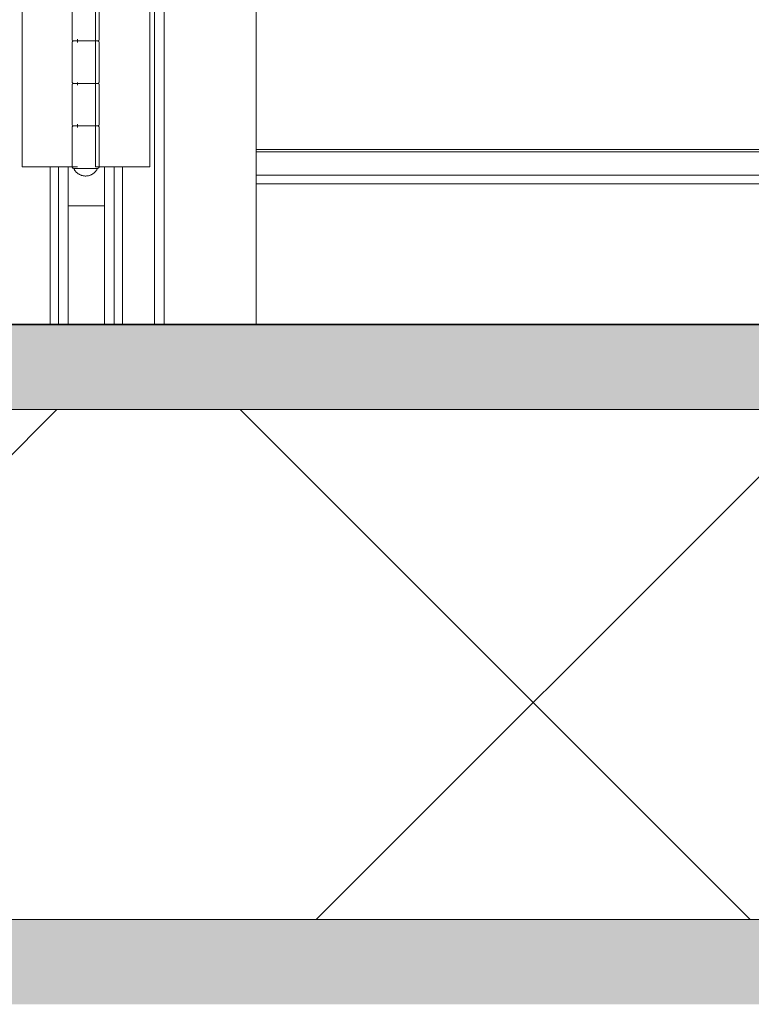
# Model space of a CAD drawing. Header units: inches. Extents: x 424 to 2043, y -237 to 445.
# Tile 678 of 965: x 855.019 to 855.449, y 224.297 to 224.877. Entities that reach past the tile are written whole.
import ezdxf

# ---------------------------------------------------------------- set-up
doc = ezdxf.new("R2010")
doc.units = ezdxf.units.IN
doc.header["$MEASUREMENT"] = 0
for name, color, linetype, lineweight in [('A-DOOR', 31, 'Continuous', 9), ('A-FLOR', 192, 'Continuous', 9), ('A-FLOR-HRAL', 11, 'Continuous', 9), ('A-FLOR-MCUT', 51, 'Continuous', 9), ('A-FLOR-PATT', 8, 'Continuous', 35)]:
    doc.layers.add(name, color=color, linetype=linetype, lineweight=lineweight)

# ---------------------------------------------------------------- blocks, each defined once
blk = doc.blocks.new('Railing - Railing-201793-Section 1')
at = {"layer": 'A-FLOR-HRAL'}
blk.add_line((-121.83947, 9.67), (-121.81807, 9.67), dxfattribs=at)
blk.add_line((-121.83947, 9.67), (-121.81807, 9.67), dxfattribs=at)
blk = doc.blocks.new('5-panel_Bi-fold_external_door_10806 - Type 1-235262-Section 1')
at = {"layer": 'A-DOOR'}
for p, q in [((-121.78864, 9.6), (-121.78864, 12.348)), ((-121.78303, 9.6), (-121.78303, 12.348)), ((-121.72881, 9.6), (-121.72881, 12.348)), ((-121.86652, 9.69296), (-121.86652, 9.79096)), ((-121.83717, 9.79096), (-121.83717, 9.76796)), ((-121.82339, 9.69296), (-121.82339, 9.79096)), ((-121.82117, 9.76796), (-121.82117, 9.79096)), ((-121.79131, 9.79096), (-121.79131, 9.69296)), ((-121.83717, 9.76596), (-121.83717, 9.74296)), ((-121.83526, 9.76696), (-121.82923, 9.76696)), ((-121.82911, 9.76696), (-121.83437, 9.76696)), ((-121.83404, 9.76796), (-121.83404, 9.76596)), ((-121.82923, 9.76696), (-121.8233, 9.76696)), ((-121.82327, 9.76696), (-121.82911, 9.76696)), ((-121.82117, 9.74296), (-121.82117, 9.76596)), ((-121.83717, 9.74096), (-121.83717, 9.71796)), ((-121.83526, 9.74196), (-121.82923, 9.74196)), ((-121.82911, 9.74196), (-121.83437, 9.74196)), ((-121.83404, 9.74245), (-121.83404, 9.74096)), ((-121.82923, 9.74196), (-121.8233, 9.74196)), ((-121.82327, 9.74196), (-121.82911, 9.74196)), ((-121.82117, 9.71796), (-121.82117, 9.74096)), ((-121.83404, 9.71796), (-121.83404, 9.71596)), ((-121.83717, 9.71596), (-121.83717, 9.69296)), ((-121.83526, 9.71696), (-121.82923, 9.71696)), ((-121.82911, 9.71696), (-121.83437, 9.71696)), ((-121.82923, 9.71696), (-121.8233, 9.71696)), ((-121.82327, 9.71696), (-121.82911, 9.71696)), ((-121.82117, 9.69296), (-121.82117, 9.71596)), ((-121.15118, 9.70307), (-121.72881, 9.70307)), ((-121.14783, 9.70179), (-121.72881, 9.70179)), ((-121.86476, 9.69296), (-121.86652, 9.69296)), ((-121.86264, 9.69296), (-121.86476, 9.69296)), ((-121.85144, 9.69296), (-121.86264, 9.69296)), ((-121.84911, 9.69296), (-121.85144, 9.69296)), ((-121.85009, 9.6), (-121.85009, 9.69296)), ((-121.84679, 9.69296), (-121.84911, 9.69296)), ((-121.84518, 9.69296), (-121.84679, 9.69296)), ((-121.83947, 9.69296), (-121.84518, 9.69296)), ((-121.84518, 9.6), (-121.84518, 9.69296)), ((-121.83404, 9.69296), (-121.83947, 9.69296)), ((-121.83947, 9.6), (-121.83947, 9.69296)), ((-121.83526, 9.69196), (-121.82923, 9.69196)), ((-121.82923, 9.69196), (-121.82314, 9.69196)), ((-121.81807, 9.69296), (-121.82339, 9.69296)), ((-121.81807, 9.6), (-121.81807, 9.69296)), ((-121.81246, 9.69296), (-121.81807, 9.69296)), ((-121.81086, 9.69296), (-121.81246, 9.69296)), ((-121.81246, 9.69296), (-121.81246, 9.6)), ((-121.80854, 9.69296), (-121.81086, 9.69296)), ((-121.80623, 9.69296), (-121.80854, 9.69296)), ((-121.80746, 9.6), (-121.80746, 9.69296)), ((-121.79522, 9.69296), (-121.80623, 9.69296)), ((-121.7931, 9.69296), (-121.79522, 9.69296)), ((-121.79131, 9.69296), (-121.7931, 9.69296)), ((-121.1381, 9.68791), (-121.72881, 9.68791)), ((-121.13804, 9.68294), (-121.72881, 9.68294))]:
    blk.add_line(p, q, dxfattribs=at)
at = {"layer": 'A-DOOR', "flags": 128}
for points in [[(-121.83617, 9.76696), (-121.83621, 9.76696), (-121.83625, 9.76696), (-121.83629, 9.76697), (-121.83633, 9.76697), (-121.83637, 9.76698), (-121.8364, 9.76699), (-121.83644, 9.767), (-121.83648, 9.76701), (-121.83652, 9.76703), (-121.83656, 9.76704), (-121.83659, 9.76706), (-121.83663, 9.76707), (-121.83666, 9.76709), (-121.8367, 9.76711), (-121.83673, 9.76714), (-121.83676, 9.76716), (-121.8368, 9.76718), (-121.83683, 9.76721), (-121.83686, 9.76724), (-121.83688, 9.76726), (-121.83691, 9.76729), (-121.83694, 9.76732), (-121.83696, 9.76736), (-121.83699, 9.76739), (-121.83701, 9.76742), (-121.83703, 9.76745), (-121.83705, 9.76749), (-121.83707, 9.76753), (-121.83708, 9.76756), (-121.8371, 9.7676), (-121.83711, 9.76764), (-121.83712, 9.76767), (-121.83714, 9.76771), (-121.83714, 9.76775), (-121.83715, 9.76779), (-121.83716, 9.76783), (-121.83716, 9.76787), (-121.83717, 9.76791), (-121.83717, 9.76795), (-121.83717, 9.76796)], [(-121.83717, 9.76596), (-121.83717, 9.766), (-121.83716, 9.76604), (-121.83716, 9.76608), (-121.83715, 9.76612), (-121.83715, 9.76616), (-121.83714, 9.7662), (-121.83713, 9.76624), (-121.83712, 9.76628), (-121.8371, 9.76631), (-121.83709, 9.76635), (-121.83707, 9.76639), (-121.83705, 9.76642), (-121.83703, 9.76646), (-121.83701, 9.76649), (-121.83699, 9.76653), (-121.83697, 9.76656), (-121.83694, 9.76659), (-121.83692, 9.76662), (-121.83689, 9.76665), (-121.83686, 9.76668), (-121.83683, 9.76671), (-121.8368, 9.76673), (-121.83677, 9.76676), (-121.83674, 9.76678), (-121.83671, 9.7668), (-121.83667, 9.76682), (-121.83664, 9.76684), (-121.8366, 9.76686), (-121.83657, 9.76688), (-121.83653, 9.76689), (-121.83649, 9.76691), (-121.83645, 9.76692), (-121.83641, 9.76693), (-121.83638, 9.76694), (-121.83634, 9.76695), (-121.8363, 9.76695), (-121.83626, 9.76696), (-121.83622, 9.76696), (-121.83618, 9.76696), (-121.83617, 9.76696)], [(-121.83487, 9.76696), (-121.83502, 9.76696), (-121.83517, 9.76696), (-121.83531, 9.76696), (-121.83544, 9.76696), (-121.83556, 9.76696), (-121.83567, 9.76696), (-121.83577, 9.76696), (-121.83585, 9.76696), (-121.83593, 9.76696), (-121.836, 9.76696), (-121.83605, 9.76696), (-121.8361, 9.76696), (-121.83613, 9.76696), (-121.83615, 9.76696), (-121.83617, 9.76696)], [(-121.83617, 9.76696), (-121.83616, 9.76696), (-121.83614, 9.76696), (-121.83612, 9.76696), (-121.83608, 9.76696), (-121.83603, 9.76696), (-121.83597, 9.76696), (-121.83589, 9.76696), (-121.83581, 9.76696), (-121.83572, 9.76696), (-121.83561, 9.76696), (-121.8355, 9.76696), (-121.83538, 9.76696), (-121.83524, 9.76696), (-121.8351, 9.76696), (-121.83494, 9.76696), (-121.83478, 9.76696), (-121.83461, 9.76696), (-121.83443, 9.76696), (-121.83424, 9.76696), (-121.83404, 9.76696), (-121.83384, 9.76696), (-121.83363, 9.76696), (-121.83341, 9.76696), (-121.83318, 9.76696), (-121.83295, 9.76696), (-121.83271, 9.76696), (-121.83247, 9.76696), (-121.83222, 9.76696), (-121.83196, 9.76696), (-121.8317, 9.76696), (-121.83144, 9.76696), (-121.83117, 9.76696), (-121.8309, 9.76696), (-121.83063, 9.76696), (-121.83036, 9.76696), (-121.83008, 9.76696), (-121.8298, 9.76696), (-121.82952, 9.76696), (-121.82924, 9.76696), (-121.82923, 9.76696)], [(-121.82923, 9.76696), (-121.82951, 9.76696), (-121.82979, 9.76696), (-121.83007, 9.76696), (-121.83034, 9.76696), (-121.83062, 9.76696), (-121.83089, 9.76696), (-121.83116, 9.76696), (-121.83143, 9.76696), (-121.83169, 9.76696), (-121.83195, 9.76696), (-121.8322, 9.76696), (-121.83245, 9.76696), (-121.8327, 9.76696), (-121.83294, 9.76696), (-121.83317, 9.76696), (-121.8334, 9.76696), (-121.83362, 9.76696), (-121.83383, 9.76696), (-121.83403, 9.76696), (-121.83423, 9.76696), (-121.83442, 9.76696), (-121.8346, 9.76696), (-121.83477, 9.76696), (-121.83494, 9.76696), (-121.83509, 9.76696), (-121.83523, 9.76696), (-121.83537, 9.76696), (-121.83549, 9.76696), (-121.83561, 9.76696), (-121.83571, 9.76696), (-121.83581, 9.76696), (-121.83589, 9.76696), (-121.83596, 9.76696), (-121.83602, 9.76696), (-121.83608, 9.76696), (-121.83611, 9.76696), (-121.83614, 9.76696), (-121.83616, 9.76696), (-121.83617, 9.76696)], [(-121.83617, 9.76696), (-121.83616, 9.76696), (-121.83614, 9.76696), (-121.83612, 9.76696), (-121.83608, 9.76696), (-121.83603, 9.76696), (-121.83597, 9.76696), (-121.83589, 9.76696), (-121.83581, 9.76696), (-121.83572, 9.76696), (-121.83561, 9.76696), (-121.8355, 9.76696), (-121.83538, 9.76696), (-121.83524, 9.76696), (-121.8351, 9.76696), (-121.83494, 9.76696)], [(-121.83404, 9.76696), (-121.83384, 9.76696), (-121.83363, 9.76696), (-121.83341, 9.76696), (-121.83318, 9.76696), (-121.83295, 9.76696), (-121.83271, 9.76696), (-121.83247, 9.76696), (-121.83222, 9.76696), (-121.83196, 9.76696), (-121.8317, 9.76696), (-121.83144, 9.76696), (-121.83117, 9.76696), (-121.8309, 9.76696), (-121.83063, 9.76696), (-121.83036, 9.76696), (-121.83008, 9.76696), (-121.8298, 9.76696), (-121.82952, 9.76696), (-121.82924, 9.76696), (-121.82911, 9.76696)], [(-121.82911, 9.76696), (-121.82939, 9.76696), (-121.82966, 9.76696), (-121.82994, 9.76696), (-121.83022, 9.76696), (-121.8305, 9.76696), (-121.83077, 9.76696), (-121.83104, 9.76696), (-121.83131, 9.76696), (-121.83157, 9.76696), (-121.83184, 9.76696), (-121.83209, 9.76696), (-121.83234, 9.76696), (-121.83259, 9.76696), (-121.83283, 9.76696), (-121.83307, 9.76696), (-121.8333, 9.76696), (-121.83352, 9.76696), (-121.83374, 9.76696), (-121.83394, 9.76696)], [(-121.82923, 9.76696), (-121.82895, 9.76696), (-121.82867, 9.76696), (-121.82839, 9.76696), (-121.82811, 9.76696), (-121.82784, 9.76696), (-121.82756, 9.76696), (-121.82729, 9.76696), (-121.82702, 9.76696), (-121.82676, 9.76696), (-121.8265, 9.76696), (-121.82624, 9.76696), (-121.82599, 9.76696), (-121.82574, 9.76696), (-121.8255, 9.76696), (-121.82527, 9.76696), (-121.82504, 9.76696), (-121.82481, 9.76696), (-121.8246, 9.76696), (-121.82439, 9.76696), (-121.82419, 9.76696), (-121.824, 9.76696), (-121.82381, 9.76696), (-121.82364, 9.76696), (-121.82347, 9.76696), (-121.82331, 9.76696), (-121.82316, 9.76696), (-121.82302, 9.76696), (-121.82289, 9.76696), (-121.82277, 9.76696), (-121.82267, 9.76696), (-121.82257, 9.76696), (-121.82248, 9.76696), (-121.8224, 9.76696), (-121.82233, 9.76696), (-121.82228, 9.76696), (-121.82223, 9.76696), (-121.8222, 9.76696), (-121.82218, 9.76696), (-121.82217, 9.76696)], [(-121.82217, 9.76696), (-121.82217, 9.76696), (-121.82219, 9.76696), (-121.82222, 9.76696), (-121.82226, 9.76696), (-121.82231, 9.76696), (-121.82237, 9.76696), (-121.82244, 9.76696), (-121.82252, 9.76696), (-121.82262, 9.76696), (-121.82272, 9.76696), (-121.82283, 9.76696), (-121.82296, 9.76696), (-121.82309, 9.76696), (-121.82324, 9.76696), (-121.82339, 9.76696), (-121.82355, 9.76696), (-121.82372, 9.76696), (-121.8239, 9.76696), (-121.82409, 9.76696), (-121.82429, 9.76696), (-121.82449, 9.76696), (-121.82471, 9.76696), (-121.82493, 9.76696), (-121.82515, 9.76696), (-121.82538, 9.76696), (-121.82562, 9.76696), (-121.82587, 9.76696), (-121.82612, 9.76696), (-121.82637, 9.76696), (-121.82663, 9.76696), (-121.82689, 9.76696), (-121.82716, 9.76696), (-121.82743, 9.76696), (-121.8277, 9.76696), (-121.82798, 9.76696), (-121.82825, 9.76696), (-121.82853, 9.76696), (-121.82881, 9.76696), (-121.82909, 9.76696), (-121.82923, 9.76696)], [(-121.82339, 9.76696), (-121.82355, 9.76696), (-121.82372, 9.76696), (-121.8239, 9.76696), (-121.82409, 9.76696), (-121.82429, 9.76696), (-121.82449, 9.76696), (-121.82471, 9.76696), (-121.82493, 9.76696), (-121.82515, 9.76696), (-121.82538, 9.76696), (-121.82562, 9.76696), (-121.82587, 9.76696), (-121.82612, 9.76696), (-121.82637, 9.76696), (-121.82663, 9.76696), (-121.82689, 9.76696), (-121.82716, 9.76696), (-121.82743, 9.76696), (-121.8277, 9.76696), (-121.82798, 9.76696), (-121.82825, 9.76696), (-121.82853, 9.76696), (-121.82881, 9.76696), (-121.82909, 9.76696), (-121.82911, 9.76696)], [(-121.82911, 9.76696), (-121.82883, 9.76696), (-121.82855, 9.76696), (-121.82827, 9.76696), (-121.82799, 9.76696), (-121.82772, 9.76696), (-121.82744, 9.76696), (-121.82717, 9.76696), (-121.82691, 9.76696), (-121.82664, 9.76696), (-121.82638, 9.76696), (-121.82613, 9.76696), (-121.82588, 9.76696), (-121.82564, 9.76696), (-121.8254, 9.76696), (-121.82516, 9.76696), (-121.82494, 9.76696), (-121.82472, 9.76696), (-121.8245, 9.76696), (-121.8243, 9.76696), (-121.8241, 9.76696), (-121.82391, 9.76696), (-121.82373, 9.76696), (-121.82356, 9.76696), (-121.8234, 9.76696)], [(-121.82217, 9.76696), (-121.82217, 9.76696), (-121.82219, 9.76696), (-121.82222, 9.76696), (-121.82226, 9.76696), (-121.82231, 9.76696), (-121.82237, 9.76696), (-121.82244, 9.76696), (-121.82252, 9.76696), (-121.82262, 9.76696), (-121.82272, 9.76696), (-121.82283, 9.76696), (-121.82296, 9.76696), (-121.82309, 9.76696), (-121.82324, 9.76696)], [(-121.82324, 9.76696), (-121.8231, 9.76696), (-121.82296, 9.76696), (-121.82284, 9.76696), (-121.82272, 9.76696), (-121.82262, 9.76696), (-121.82253, 9.76696), (-121.82244, 9.76696), (-121.82237, 9.76696), (-121.82231, 9.76696), (-121.82226, 9.76696), (-121.82222, 9.76696), (-121.82219, 9.76696), (-121.82217, 9.76696), (-121.82217, 9.76696)], [(-121.82117, 9.76796), (-121.82117, 9.76792), (-121.82117, 9.76788), (-121.82117, 9.76784), (-121.82118, 9.7678), (-121.82119, 9.76776), (-121.8212, 9.76772), (-121.82121, 9.76768), (-121.82122, 9.76765), (-121.82123, 9.76761), (-121.82125, 9.76757), (-121.82126, 9.76753), (-121.82128, 9.7675), (-121.8213, 9.76746), (-121.82132, 9.76743), (-121.82134, 9.7674), (-121.82136, 9.76736), (-121.82139, 9.76733), (-121.82141, 9.7673), (-121.82144, 9.76727), (-121.82147, 9.76724), (-121.8215, 9.76722), (-121.82153, 9.76719), (-121.82156, 9.76717), (-121.82159, 9.76714), (-121.82163, 9.76712), (-121.82166, 9.7671), (-121.8217, 9.76708), (-121.82173, 9.76706), (-121.82177, 9.76704), (-121.8218, 9.76703), (-121.82184, 9.76702), (-121.82188, 9.767), (-121.82192, 9.76699), (-121.82196, 9.76698), (-121.822, 9.76698), (-121.82204, 9.76697), (-121.82208, 9.76697), (-121.82212, 9.76696), (-121.82216, 9.76696), (-121.82217, 9.76696)], [(-121.82217, 9.76696), (-121.82213, 9.76696), (-121.82209, 9.76696), (-121.82205, 9.76695), (-121.82201, 9.76695), (-121.82197, 9.76694), (-121.82193, 9.76693), (-121.82189, 9.76692), (-121.82185, 9.76691), (-121.82181, 9.7669), (-121.82178, 9.76688), (-121.82174, 9.76687), (-121.82171, 9.76685), (-121.82167, 9.76683), (-121.82164, 9.76681), (-121.8216, 9.76679), (-121.82157, 9.76676), (-121.82154, 9.76674), (-121.82151, 9.76671), (-121.82148, 9.76669), (-121.82145, 9.76666), (-121.82142, 9.76663), (-121.8214, 9.7666), (-121.82137, 9.76657), (-121.82135, 9.76653), (-121.82133, 9.7665), (-121.8213, 9.76647), (-121.82128, 9.76643), (-121.82127, 9.7664), (-121.82125, 9.76636), (-121.82123, 9.76632), (-121.82122, 9.76629), (-121.82121, 9.76625), (-121.8212, 9.76621), (-121.82119, 9.76617), (-121.82118, 9.76613), (-121.82118, 9.76609), (-121.82117, 9.76605), (-121.82117, 9.76601), (-121.82117, 9.76597), (-121.82117, 9.76596)], [(-121.83617, 9.74196), (-121.83621, 9.74196), (-121.83625, 9.74196), (-121.83629, 9.74197), (-121.83633, 9.74197), (-121.83637, 9.74198), (-121.8364, 9.74199), (-121.83644, 9.742), (-121.83648, 9.74201), (-121.83652, 9.74203), (-121.83656, 9.74204), (-121.83659, 9.74206), (-121.83663, 9.74207), (-121.83666, 9.74209), (-121.8367, 9.74211), (-121.83673, 9.74214), (-121.83676, 9.74216), (-121.8368, 9.74218), (-121.83683, 9.74221), (-121.83686, 9.74224), (-121.83688, 9.74226), (-121.83691, 9.74229), (-121.83694, 9.74232), (-121.83696, 9.74236), (-121.83699, 9.74239), (-121.83701, 9.74242), (-121.83703, 9.74245), (-121.83705, 9.74249), (-121.83707, 9.74253), (-121.83708, 9.74256), (-121.8371, 9.7426), (-121.83711, 9.74264), (-121.83712, 9.74267), (-121.83714, 9.74271), (-121.83714, 9.74275), (-121.83715, 9.74279), (-121.83716, 9.74283), (-121.83716, 9.74287), (-121.83717, 9.74291), (-121.83717, 9.74295), (-121.83717, 9.74296)], [(-121.83717, 9.74096), (-121.83717, 9.741), (-121.83716, 9.74104), (-121.83716, 9.74108), (-121.83715, 9.74112), (-121.83715, 9.74116), (-121.83714, 9.7412), (-121.83713, 9.74124), (-121.83712, 9.74128), (-121.8371, 9.74131), (-121.83709, 9.74135), (-121.83707, 9.74139), (-121.83705, 9.74142), (-121.83703, 9.74146), (-121.83701, 9.74149), (-121.83699, 9.74153), (-121.83697, 9.74156), (-121.83694, 9.74159), (-121.83692, 9.74162), (-121.83689, 9.74165), (-121.83686, 9.74168), (-121.83683, 9.74171), (-121.8368, 9.74173), (-121.83677, 9.74176), (-121.83674, 9.74178), (-121.83671, 9.7418), (-121.83667, 9.74182), (-121.83664, 9.74184), (-121.8366, 9.74186), (-121.83657, 9.74188), (-121.83653, 9.74189), (-121.83649, 9.74191), (-121.83645, 9.74192), (-121.83641, 9.74193), (-121.83638, 9.74194), (-121.83634, 9.74195), (-121.8363, 9.74195), (-121.83626, 9.74196), (-121.83622, 9.74196), (-121.83618, 9.74196), (-121.83617, 9.74196)], [(-121.83487, 9.74196), (-121.83502, 9.74196), (-121.83517, 9.74196), (-121.83531, 9.74196), (-121.83544, 9.74196), (-121.83556, 9.74196), (-121.83567, 9.74196), (-121.83577, 9.74196), (-121.83585, 9.74196), (-121.83593, 9.74196), (-121.836, 9.74196), (-121.83605, 9.74196), (-121.8361, 9.74196), (-121.83613, 9.74196), (-121.83615, 9.74196), (-121.83617, 9.74196)], [(-121.83617, 9.74196), (-121.83616, 9.74196), (-121.83614, 9.74196), (-121.83612, 9.74196), (-121.83608, 9.74196), (-121.83603, 9.74196), (-121.83597, 9.74196), (-121.83589, 9.74196), (-121.83581, 9.74196), (-121.83572, 9.74196), (-121.83561, 9.74196), (-121.8355, 9.74196), (-121.83538, 9.74196), (-121.83524, 9.74196), (-121.8351, 9.74196), (-121.83494, 9.74196), (-121.83478, 9.74196), (-121.83461, 9.74196), (-121.83443, 9.74196), (-121.83424, 9.74196), (-121.83404, 9.74196), (-121.83384, 9.74196), (-121.83363, 9.74196), (-121.83341, 9.74196), (-121.83318, 9.74196), (-121.83295, 9.74196), (-121.83271, 9.74196), (-121.83247, 9.74196), (-121.83222, 9.74196), (-121.83196, 9.74196), (-121.8317, 9.74196), (-121.83144, 9.74196), (-121.83117, 9.74196), (-121.8309, 9.74196), (-121.83063, 9.74196), (-121.83036, 9.74196), (-121.83008, 9.74196), (-121.8298, 9.74196), (-121.82952, 9.74196), (-121.82924, 9.74196), (-121.82923, 9.74196)], [(-121.82923, 9.74196), (-121.82951, 9.74196), (-121.82979, 9.74196), (-121.83007, 9.74196), (-121.83034, 9.74196), (-121.83062, 9.74196), (-121.83089, 9.74196), (-121.83116, 9.74196), (-121.83143, 9.74196), (-121.83169, 9.74196), (-121.83195, 9.74196), (-121.8322, 9.74196), (-121.83245, 9.74196), (-121.8327, 9.74196), (-121.83294, 9.74196), (-121.83317, 9.74196), (-121.8334, 9.74196), (-121.83362, 9.74196), (-121.83383, 9.74196), (-121.83403, 9.74196), (-121.83423, 9.74196), (-121.83442, 9.74196), (-121.8346, 9.74196), (-121.83477, 9.74196), (-121.83494, 9.74196), (-121.83509, 9.74196), (-121.83523, 9.74196), (-121.83537, 9.74196), (-121.83549, 9.74196), (-121.83561, 9.74196), (-121.83571, 9.74196), (-121.83581, 9.74196), (-121.83589, 9.74196), (-121.83596, 9.74196), (-121.83602, 9.74196), (-121.83608, 9.74196), (-121.83611, 9.74196), (-121.83614, 9.74196), (-121.83616, 9.74196), (-121.83617, 9.74196)], [(-121.83617, 9.74196), (-121.83616, 9.74196), (-121.83614, 9.74196), (-121.83612, 9.74196), (-121.83608, 9.74196), (-121.83603, 9.74196), (-121.83597, 9.74196), (-121.83589, 9.74196), (-121.83581, 9.74196), (-121.83572, 9.74196), (-121.83561, 9.74196), (-121.8355, 9.74196), (-121.83538, 9.74196), (-121.83524, 9.74196), (-121.8351, 9.74196), (-121.83494, 9.74196)], [(-121.83404, 9.74196), (-121.83384, 9.74196), (-121.83363, 9.74196), (-121.83341, 9.74196), (-121.83318, 9.74196), (-121.83295, 9.74196), (-121.83271, 9.74196), (-121.83247, 9.74196), (-121.83222, 9.74196), (-121.83196, 9.74196), (-121.8317, 9.74196), (-121.83144, 9.74196), (-121.83117, 9.74196), (-121.8309, 9.74196), (-121.83063, 9.74196), (-121.83036, 9.74196), (-121.83008, 9.74196), (-121.8298, 9.74196), (-121.82952, 9.74196), (-121.82924, 9.74196), (-121.82911, 9.74196)], [(-121.82911, 9.74196), (-121.82939, 9.74196), (-121.82966, 9.74196), (-121.82994, 9.74196), (-121.83022, 9.74196), (-121.8305, 9.74196), (-121.83077, 9.74196), (-121.83104, 9.74196), (-121.83131, 9.74196), (-121.83157, 9.74196), (-121.83184, 9.74196), (-121.83209, 9.74196), (-121.83234, 9.74196), (-121.83259, 9.74196), (-121.83283, 9.74196), (-121.83307, 9.74196), (-121.8333, 9.74196), (-121.83352, 9.74196), (-121.83374, 9.74196), (-121.83394, 9.74196)], [(-121.82923, 9.74196), (-121.82895, 9.74196), (-121.82867, 9.74196), (-121.82839, 9.74196), (-121.82811, 9.74196), (-121.82784, 9.74196), (-121.82756, 9.74196), (-121.82729, 9.74196), (-121.82702, 9.74196), (-121.82676, 9.74196), (-121.8265, 9.74196), (-121.82624, 9.74196), (-121.82599, 9.74196), (-121.82574, 9.74196), (-121.8255, 9.74196), (-121.82527, 9.74196), (-121.82504, 9.74196), (-121.82481, 9.74196), (-121.8246, 9.74196), (-121.82439, 9.74196), (-121.82419, 9.74196), (-121.824, 9.74196), (-121.82381, 9.74196), (-121.82364, 9.74196), (-121.82347, 9.74196), (-121.82331, 9.74196), (-121.82316, 9.74196), (-121.82302, 9.74196), (-121.82289, 9.74196), (-121.82277, 9.74196), (-121.82267, 9.74196), (-121.82257, 9.74196), (-121.82248, 9.74196), (-121.8224, 9.74196), (-121.82233, 9.74196), (-121.82228, 9.74196), (-121.82223, 9.74196), (-121.8222, 9.74196), (-121.82218, 9.74196), (-121.82217, 9.74196)], [(-121.82217, 9.74196), (-121.82217, 9.74196), (-121.82219, 9.74196), (-121.82222, 9.74196), (-121.82226, 9.74196), (-121.82231, 9.74196), (-121.82237, 9.74196), (-121.82244, 9.74196), (-121.82252, 9.74196), (-121.82262, 9.74196), (-121.82272, 9.74196), (-121.82283, 9.74196), (-121.82296, 9.74196), (-121.82309, 9.74196), (-121.82324, 9.74196), (-121.82339, 9.74196), (-121.82355, 9.74196), (-121.82372, 9.74196), (-121.8239, 9.74196), (-121.82409, 9.74196), (-121.82429, 9.74196), (-121.82449, 9.74196), (-121.82471, 9.74196), (-121.82493, 9.74196), (-121.82515, 9.74196), (-121.82538, 9.74196), (-121.82562, 9.74196), (-121.82587, 9.74196), (-121.82612, 9.74196), (-121.82637, 9.74196), (-121.82663, 9.74196), (-121.82689, 9.74196), (-121.82716, 9.74196), (-121.82743, 9.74196), (-121.8277, 9.74196), (-121.82798, 9.74196), (-121.82825, 9.74196), (-121.82853, 9.74196), (-121.82881, 9.74196), (-121.82909, 9.74196), (-121.82923, 9.74196)], [(-121.82339, 9.74196), (-121.82355, 9.74196), (-121.82372, 9.74196), (-121.8239, 9.74196), (-121.82409, 9.74196), (-121.82429, 9.74196), (-121.82449, 9.74196), (-121.82471, 9.74196), (-121.82493, 9.74196), (-121.82515, 9.74196), (-121.82538, 9.74196), (-121.82562, 9.74196), (-121.82587, 9.74196), (-121.82612, 9.74196), (-121.82637, 9.74196), (-121.82663, 9.74196), (-121.82689, 9.74196), (-121.82716, 9.74196), (-121.82743, 9.74196), (-121.8277, 9.74196), (-121.82798, 9.74196), (-121.82825, 9.74196), (-121.82853, 9.74196), (-121.82881, 9.74196), (-121.82909, 9.74196), (-121.82911, 9.74196)], [(-121.82911, 9.74196), (-121.82883, 9.74196), (-121.82855, 9.74196), (-121.82827, 9.74196), (-121.82799, 9.74196), (-121.82772, 9.74196), (-121.82744, 9.74196), (-121.82717, 9.74196), (-121.82691, 9.74196), (-121.82664, 9.74196), (-121.82638, 9.74196), (-121.82613, 9.74196), (-121.82588, 9.74196), (-121.82564, 9.74196), (-121.8254, 9.74196), (-121.82516, 9.74196), (-121.82494, 9.74196), (-121.82472, 9.74196), (-121.8245, 9.74196), (-121.8243, 9.74196), (-121.8241, 9.74196), (-121.82391, 9.74196), (-121.82373, 9.74196), (-121.82356, 9.74196), (-121.8234, 9.74196)], [(-121.82217, 9.74196), (-121.82217, 9.74196), (-121.82219, 9.74196), (-121.82222, 9.74196), (-121.82226, 9.74196), (-121.82231, 9.74196), (-121.82237, 9.74196), (-121.82244, 9.74196), (-121.82252, 9.74196), (-121.82262, 9.74196), (-121.82272, 9.74196), (-121.82283, 9.74196), (-121.82296, 9.74196), (-121.82309, 9.74196), (-121.82324, 9.74196)], [(-121.82324, 9.74196), (-121.8231, 9.74196), (-121.82296, 9.74196), (-121.82284, 9.74196), (-121.82272, 9.74196), (-121.82262, 9.74196), (-121.82253, 9.74196), (-121.82244, 9.74196), (-121.82237, 9.74196), (-121.82231, 9.74196), (-121.82226, 9.74196), (-121.82222, 9.74196), (-121.82219, 9.74196), (-121.82217, 9.74196), (-121.82217, 9.74196)], [(-121.82117, 9.74296), (-121.82117, 9.74292), (-121.82117, 9.74288), (-121.82117, 9.74284), (-121.82118, 9.7428), (-121.82119, 9.74276), (-121.8212, 9.74272), (-121.82121, 9.74268), (-121.82122, 9.74265), (-121.82123, 9.74261), (-121.82125, 9.74257), (-121.82126, 9.74253), (-121.82128, 9.7425), (-121.8213, 9.74246), (-121.82132, 9.74243), (-121.82134, 9.7424), (-121.82136, 9.74236), (-121.82139, 9.74233), (-121.82141, 9.7423), (-121.82144, 9.74227), (-121.82147, 9.74224), (-121.8215, 9.74222), (-121.82153, 9.74219), (-121.82156, 9.74217), (-121.82159, 9.74214), (-121.82163, 9.74212), (-121.82166, 9.7421), (-121.8217, 9.74208), (-121.82173, 9.74206), (-121.82177, 9.74204), (-121.8218, 9.74203), (-121.82184, 9.74202), (-121.82188, 9.742), (-121.82192, 9.74199), (-121.82196, 9.74198), (-121.822, 9.74198), (-121.82204, 9.74197), (-121.82208, 9.74197), (-121.82212, 9.74196), (-121.82216, 9.74196), (-121.82217, 9.74196)], [(-121.82217, 9.74196), (-121.82213, 9.74196), (-121.82209, 9.74196), (-121.82205, 9.74195), (-121.82201, 9.74195), (-121.82197, 9.74194), (-121.82193, 9.74193), (-121.82189, 9.74192), (-121.82185, 9.74191), (-121.82181, 9.7419), (-121.82178, 9.74188), (-121.82174, 9.74187), (-121.82171, 9.74185), (-121.82167, 9.74183), (-121.82164, 9.74181), (-121.8216, 9.74179), (-121.82157, 9.74176), (-121.82154, 9.74174), (-121.82151, 9.74171), (-121.82148, 9.74169), (-121.82145, 9.74166), (-121.82142, 9.74163), (-121.8214, 9.7416), (-121.82137, 9.74157), (-121.82135, 9.74153), (-121.82133, 9.7415), (-121.8213, 9.74147), (-121.82128, 9.74143), (-121.82127, 9.7414), (-121.82125, 9.74136), (-121.82123, 9.74132), (-121.82122, 9.74129), (-121.82121, 9.74125), (-121.8212, 9.74121), (-121.82119, 9.74117), (-121.82118, 9.74113), (-121.82118, 9.74109), (-121.82117, 9.74105), (-121.82117, 9.74101), (-121.82117, 9.74097), (-121.82117, 9.74096)], [(-121.83617, 9.71696), (-121.83621, 9.71696), (-121.83625, 9.71696), (-121.83629, 9.71697), (-121.83633, 9.71697), (-121.83637, 9.71698), (-121.8364, 9.71699), (-121.83644, 9.717), (-121.83648, 9.71701), (-121.83652, 9.71703), (-121.83656, 9.71704), (-121.83659, 9.71706), (-121.83663, 9.71707), (-121.83666, 9.71709), (-121.8367, 9.71711), (-121.83673, 9.71714), (-121.83676, 9.71716), (-121.8368, 9.71718), (-121.83683, 9.71721), (-121.83686, 9.71724), (-121.83688, 9.71726), (-121.83691, 9.71729), (-121.83694, 9.71732), (-121.83696, 9.71736), (-121.83699, 9.71739), (-121.83701, 9.71742), (-121.83703, 9.71745), (-121.83705, 9.71749), (-121.83707, 9.71753), (-121.83708, 9.71756), (-121.8371, 9.7176), (-121.83711, 9.71764), (-121.83712, 9.71767), (-121.83714, 9.71771), (-121.83714, 9.71775), (-121.83715, 9.71779), (-121.83716, 9.71783), (-121.83716, 9.71787), (-121.83717, 9.71791), (-121.83717, 9.71795), (-121.83717, 9.71796)], [(-121.82117, 9.71796), (-121.82117, 9.71792), (-121.82117, 9.71788), (-121.82117, 9.71784), (-121.82118, 9.7178), (-121.82119, 9.71776), (-121.8212, 9.71772), (-121.82121, 9.71768), (-121.82122, 9.71765), (-121.82123, 9.71761), (-121.82125, 9.71757), (-121.82126, 9.71753), (-121.82128, 9.7175), (-121.8213, 9.71746), (-121.82132, 9.71743), (-121.82134, 9.7174), (-121.82136, 9.71736), (-121.82139, 9.71733), (-121.82141, 9.7173), (-121.82144, 9.71727), (-121.82147, 9.71724), (-121.8215, 9.71722), (-121.82153, 9.71719), (-121.82156, 9.71717), (-121.82159, 9.71714), (-121.82163, 9.71712), (-121.82166, 9.7171), (-121.8217, 9.71708), (-121.82173, 9.71706), (-121.82177, 9.71704), (-121.8218, 9.71703), (-121.82184, 9.71702), (-121.82188, 9.717), (-121.82192, 9.71699), (-121.82196, 9.71698), (-121.822, 9.71698), (-121.82204, 9.71697), (-121.82208, 9.71697), (-121.82212, 9.71696), (-121.82216, 9.71696), (-121.82217, 9.71696)], [(-121.83717, 9.71596), (-121.83717, 9.716), (-121.83716, 9.71604), (-121.83716, 9.71608), (-121.83715, 9.71612), (-121.83715, 9.71616), (-121.83714, 9.7162), (-121.83713, 9.71624), (-121.83712, 9.71628), (-121.8371, 9.71631), (-121.83709, 9.71635), (-121.83707, 9.71639), (-121.83705, 9.71642), (-121.83703, 9.71646), (-121.83701, 9.71649), (-121.83699, 9.71653), (-121.83697, 9.71656), (-121.83694, 9.71659), (-121.83692, 9.71662), (-121.83689, 9.71665), (-121.83686, 9.71668), (-121.83683, 9.71671), (-121.8368, 9.71673), (-121.83677, 9.71676), (-121.83674, 9.71678), (-121.83671, 9.7168), (-121.83667, 9.71682), (-121.83664, 9.71684), (-121.8366, 9.71686), (-121.83657, 9.71688), (-121.83653, 9.71689), (-121.83649, 9.71691), (-121.83645, 9.71692), (-121.83641, 9.71693), (-121.83638, 9.71694), (-121.83634, 9.71695), (-121.8363, 9.71695), (-121.83626, 9.71696), (-121.83622, 9.71696), (-121.83618, 9.71696), (-121.83617, 9.71696)], [(-121.83487, 9.71696), (-121.83502, 9.71696), (-121.83517, 9.71696), (-121.83531, 9.71696), (-121.83544, 9.71696), (-121.83556, 9.71696), (-121.83567, 9.71696), (-121.83577, 9.71696), (-121.83585, 9.71696), (-121.83593, 9.71696), (-121.836, 9.71696), (-121.83605, 9.71696), (-121.8361, 9.71696), (-121.83613, 9.71696), (-121.83615, 9.71696), (-121.83617, 9.71696)], [(-121.83617, 9.71696), (-121.83616, 9.71696), (-121.83614, 9.71696), (-121.83612, 9.71696), (-121.83608, 9.71696), (-121.83603, 9.71696), (-121.83597, 9.71696), (-121.83589, 9.71696), (-121.83581, 9.71696), (-121.83572, 9.71696), (-121.83561, 9.71696), (-121.8355, 9.71696), (-121.83538, 9.71696), (-121.83524, 9.71696), (-121.8351, 9.71696), (-121.83494, 9.71696), (-121.83478, 9.71696), (-121.83461, 9.71696), (-121.83443, 9.71696), (-121.83424, 9.71696), (-121.83404, 9.71696), (-121.83384, 9.71696), (-121.83363, 9.71696), (-121.83341, 9.71696), (-121.83318, 9.71696), (-121.83295, 9.71696), (-121.83271, 9.71696), (-121.83247, 9.71696), (-121.83222, 9.71696), (-121.83196, 9.71696), (-121.8317, 9.71696), (-121.83144, 9.71696), (-121.83117, 9.71696), (-121.8309, 9.71696), (-121.83063, 9.71696), (-121.83036, 9.71696), (-121.83008, 9.71696), (-121.8298, 9.71696), (-121.82952, 9.71696), (-121.82924, 9.71696), (-121.82923, 9.71696)], [(-121.82923, 9.71696), (-121.82951, 9.71696), (-121.82979, 9.71696), (-121.83007, 9.71696), (-121.83034, 9.71696), (-121.83062, 9.71696), (-121.83089, 9.71696), (-121.83116, 9.71696), (-121.83143, 9.71696), (-121.83169, 9.71696), (-121.83195, 9.71696), (-121.8322, 9.71696), (-121.83245, 9.71696), (-121.8327, 9.71696), (-121.83294, 9.71696), (-121.83317, 9.71696), (-121.8334, 9.71696), (-121.83362, 9.71696), (-121.83383, 9.71696), (-121.83403, 9.71696), (-121.83423, 9.71696), (-121.83442, 9.71696), (-121.8346, 9.71696), (-121.83477, 9.71696), (-121.83494, 9.71696), (-121.83509, 9.71696), (-121.83523, 9.71696), (-121.83537, 9.71696), (-121.83549, 9.71696), (-121.83561, 9.71696), (-121.83571, 9.71696), (-121.83581, 9.71696), (-121.83589, 9.71696), (-121.83596, 9.71696), (-121.83602, 9.71696), (-121.83608, 9.71696), (-121.83611, 9.71696), (-121.83614, 9.71696), (-121.83616, 9.71696), (-121.83617, 9.71696)], [(-121.83617, 9.71696), (-121.83616, 9.71696), (-121.83614, 9.71696), (-121.83612, 9.71696), (-121.83608, 9.71696), (-121.83603, 9.71696), (-121.83597, 9.71696), (-121.83589, 9.71696), (-121.83581, 9.71696), (-121.83572, 9.71696), (-121.83561, 9.71696), (-121.8355, 9.71696), (-121.83538, 9.71696), (-121.83524, 9.71696), (-121.8351, 9.71696), (-121.83494, 9.71696)], [(-121.83404, 9.71696), (-121.83384, 9.71696), (-121.83363, 9.71696), (-121.83341, 9.71696), (-121.83318, 9.71696), (-121.83295, 9.71696), (-121.83271, 9.71696), (-121.83247, 9.71696), (-121.83222, 9.71696), (-121.83196, 9.71696), (-121.8317, 9.71696), (-121.83144, 9.71696), (-121.83117, 9.71696), (-121.8309, 9.71696), (-121.83063, 9.71696), (-121.83036, 9.71696), (-121.83008, 9.71696), (-121.8298, 9.71696), (-121.82952, 9.71696), (-121.82924, 9.71696), (-121.82911, 9.71696)], [(-121.82911, 9.71696), (-121.82939, 9.71696), (-121.82966, 9.71696), (-121.82994, 9.71696), (-121.83022, 9.71696), (-121.8305, 9.71696), (-121.83077, 9.71696), (-121.83104, 9.71696), (-121.83131, 9.71696), (-121.83157, 9.71696), (-121.83184, 9.71696), (-121.83209, 9.71696), (-121.83234, 9.71696), (-121.83259, 9.71696), (-121.83283, 9.71696), (-121.83307, 9.71696), (-121.8333, 9.71696), (-121.83352, 9.71696), (-121.83374, 9.71696), (-121.83394, 9.71696)], [(-121.82923, 9.71696), (-121.82895, 9.71696), (-121.82867, 9.71696), (-121.82839, 9.71696), (-121.82811, 9.71696), (-121.82784, 9.71696), (-121.82756, 9.71696), (-121.82729, 9.71696), (-121.82702, 9.71696), (-121.82676, 9.71696), (-121.8265, 9.71696), (-121.82624, 9.71696), (-121.82599, 9.71696), (-121.82574, 9.71696), (-121.8255, 9.71696), (-121.82527, 9.71696), (-121.82504, 9.71696), (-121.82481, 9.71696), (-121.8246, 9.71696), (-121.82439, 9.71696), (-121.82419, 9.71696), (-121.824, 9.71696), (-121.82381, 9.71696), (-121.82364, 9.71696), (-121.82347, 9.71696), (-121.82331, 9.71696), (-121.82316, 9.71696), (-121.82302, 9.71696), (-121.82289, 9.71696), (-121.82277, 9.71696), (-121.82267, 9.71696), (-121.82257, 9.71696), (-121.82248, 9.71696), (-121.8224, 9.71696), (-121.82233, 9.71696), (-121.82228, 9.71696), (-121.82223, 9.71696), (-121.8222, 9.71696), (-121.82218, 9.71696), (-121.82217, 9.71696)], [(-121.82217, 9.71696), (-121.82217, 9.71696), (-121.82219, 9.71696), (-121.82222, 9.71696), (-121.82226, 9.71696), (-121.82231, 9.71696), (-121.82237, 9.71696), (-121.82244, 9.71696), (-121.82252, 9.71696), (-121.82262, 9.71696), (-121.82272, 9.71696), (-121.82283, 9.71696), (-121.82296, 9.71696), (-121.82309, 9.71696), (-121.82324, 9.71696), (-121.82339, 9.71696), (-121.82355, 9.71696), (-121.82372, 9.71696), (-121.8239, 9.71696), (-121.82409, 9.71696), (-121.82429, 9.71696), (-121.82449, 9.71696), (-121.82471, 9.71696), (-121.82493, 9.71696), (-121.82515, 9.71696), (-121.82538, 9.71696), (-121.82562, 9.71696), (-121.82587, 9.71696), (-121.82612, 9.71696), (-121.82637, 9.71696), (-121.82663, 9.71696), (-121.82689, 9.71696), (-121.82716, 9.71696), (-121.82743, 9.71696), (-121.8277, 9.71696), (-121.82798, 9.71696), (-121.82825, 9.71696), (-121.82853, 9.71696), (-121.82881, 9.71696), (-121.82909, 9.71696), (-121.82923, 9.71696)], [(-121.82339, 9.71696), (-121.82355, 9.71696), (-121.82372, 9.71696), (-121.8239, 9.71696), (-121.82409, 9.71696), (-121.82429, 9.71696), (-121.82449, 9.71696), (-121.82471, 9.71696), (-121.82493, 9.71696), (-121.82515, 9.71696), (-121.82538, 9.71696), (-121.82562, 9.71696), (-121.82587, 9.71696), (-121.82612, 9.71696), (-121.82637, 9.71696), (-121.82663, 9.71696), (-121.82689, 9.71696), (-121.82716, 9.71696), (-121.82743, 9.71696), (-121.8277, 9.71696), (-121.82798, 9.71696), (-121.82825, 9.71696), (-121.82853, 9.71696), (-121.82881, 9.71696), (-121.82909, 9.71696), (-121.82911, 9.71696)], [(-121.82911, 9.71696), (-121.82883, 9.71696), (-121.82855, 9.71696), (-121.82827, 9.71696), (-121.82799, 9.71696), (-121.82772, 9.71696), (-121.82744, 9.71696), (-121.82717, 9.71696), (-121.82691, 9.71696), (-121.82664, 9.71696), (-121.82638, 9.71696), (-121.82613, 9.71696), (-121.82588, 9.71696), (-121.82564, 9.71696), (-121.8254, 9.71696), (-121.82516, 9.71696), (-121.82494, 9.71696), (-121.82472, 9.71696), (-121.8245, 9.71696), (-121.8243, 9.71696), (-121.8241, 9.71696), (-121.82391, 9.71696), (-121.82373, 9.71696), (-121.82356, 9.71696), (-121.8234, 9.71696)], [(-121.82217, 9.71696), (-121.82217, 9.71696), (-121.82219, 9.71696), (-121.82222, 9.71696), (-121.82226, 9.71696), (-121.82231, 9.71696), (-121.82237, 9.71696), (-121.82244, 9.71696), (-121.82252, 9.71696), (-121.82262, 9.71696), (-121.82272, 9.71696), (-121.82283, 9.71696), (-121.82296, 9.71696), (-121.82309, 9.71696), (-121.82324, 9.71696)], [(-121.82324, 9.71696), (-121.8231, 9.71696), (-121.82296, 9.71696), (-121.82284, 9.71696), (-121.82272, 9.71696), (-121.82262, 9.71696), (-121.82253, 9.71696), (-121.82244, 9.71696), (-121.82237, 9.71696), (-121.82231, 9.71696), (-121.82226, 9.71696), (-121.82222, 9.71696), (-121.82219, 9.71696), (-121.82217, 9.71696), (-121.82217, 9.71696)], [(-121.82217, 9.71696), (-121.82213, 9.71696), (-121.82209, 9.71696), (-121.82205, 9.71695), (-121.82201, 9.71695), (-121.82197, 9.71694), (-121.82193, 9.71693), (-121.82189, 9.71692), (-121.82185, 9.71691), (-121.82181, 9.7169), (-121.82178, 9.71688), (-121.82174, 9.71687), (-121.82171, 9.71685), (-121.82167, 9.71683), (-121.82164, 9.71681), (-121.8216, 9.71679), (-121.82157, 9.71676), (-121.82154, 9.71674), (-121.82151, 9.71671), (-121.82148, 9.71669), (-121.82145, 9.71666), (-121.82142, 9.71663), (-121.8214, 9.7166), (-121.82137, 9.71657), (-121.82135, 9.71653), (-121.82133, 9.7165), (-121.8213, 9.71647), (-121.82128, 9.71643), (-121.82127, 9.7164), (-121.82125, 9.71636), (-121.82123, 9.71632), (-121.82122, 9.71629), (-121.82121, 9.71625), (-121.8212, 9.71621), (-121.82119, 9.71617), (-121.82118, 9.71613), (-121.82118, 9.71609), (-121.82117, 9.71605), (-121.82117, 9.71601), (-121.82117, 9.71597), (-121.82117, 9.71596)], [(-121.83617, 9.69196), (-121.83621, 9.69196), (-121.83625, 9.69196), (-121.83629, 9.69197), (-121.83633, 9.69197), (-121.83637, 9.69198), (-121.8364, 9.69199), (-121.83644, 9.692), (-121.83648, 9.69201), (-121.83652, 9.69203), (-121.83656, 9.69204), (-121.83659, 9.69206), (-121.83663, 9.69207), (-121.83666, 9.69209), (-121.8367, 9.69211), (-121.83673, 9.69214), (-121.83676, 9.69216), (-121.8368, 9.69218), (-121.83683, 9.69221), (-121.83686, 9.69224), (-121.83688, 9.69226), (-121.83691, 9.69229), (-121.83694, 9.69232), (-121.83696, 9.69236), (-121.83699, 9.69239), (-121.83701, 9.69242), (-121.83703, 9.69245), (-121.83705, 9.69249), (-121.83707, 9.69253), (-121.83708, 9.69256), (-121.8371, 9.6926), (-121.83711, 9.69264), (-121.83712, 9.69267), (-121.83714, 9.69271), (-121.83714, 9.69275), (-121.83715, 9.69279), (-121.83716, 9.69283), (-121.83716, 9.69287), (-121.83717, 9.69291), (-121.83717, 9.69295), (-121.83717, 9.69296)], [(-121.8347, 9.69196), (-121.83487, 9.69196), (-121.83502, 9.69196), (-121.83517, 9.69196), (-121.83531, 9.69196), (-121.83544, 9.69196), (-121.83556, 9.69196), (-121.83567, 9.69196), (-121.83577, 9.69196), (-121.83585, 9.69196), (-121.83593, 9.69196), (-121.836, 9.69196), (-121.83605, 9.69196), (-121.8361, 9.69196), (-121.83613, 9.69196), (-121.83615, 9.69196), (-121.83617, 9.69196)], [(-121.83617, 9.69196), (-121.83616, 9.69196), (-121.83614, 9.69196), (-121.83612, 9.69196), (-121.83608, 9.69196), (-121.83603, 9.69196), (-121.83597, 9.69196), (-121.83589, 9.69196), (-121.83581, 9.69196), (-121.83572, 9.69196), (-121.83561, 9.69196), (-121.8355, 9.69196), (-121.83538, 9.69196), (-121.83524, 9.69196), (-121.8351, 9.69196), (-121.83494, 9.69196), (-121.83478, 9.69196), (-121.83461, 9.69196), (-121.83443, 9.69196), (-121.83424, 9.69196), (-121.83404, 9.69196), (-121.83384, 9.69196), (-121.83363, 9.69196), (-121.83341, 9.69196), (-121.83318, 9.69196), (-121.83295, 9.69196), (-121.83271, 9.69196), (-121.83247, 9.69196), (-121.83222, 9.69196), (-121.83196, 9.69196), (-121.8317, 9.69196), (-121.83144, 9.69196), (-121.83117, 9.69196), (-121.8309, 9.69196), (-121.83063, 9.69196), (-121.83036, 9.69196), (-121.83008, 9.69196), (-121.8298, 9.69196), (-121.82952, 9.69196), (-121.82924, 9.69196), (-121.82923, 9.69196)], [(-121.82917, 9.68746), (-121.82947, 9.68747), (-121.82978, 9.68749), (-121.83009, 9.68752), (-121.83039, 9.68756), (-121.8307, 9.68761), (-121.831, 9.68768), (-121.83129, 9.68776), (-121.83159, 9.68785), (-121.83188, 9.68795), (-121.83216, 9.68807), (-121.83244, 9.68819), (-121.83272, 9.68833), (-121.83299, 9.68848), (-121.83325, 9.68864), (-121.83351, 9.6888), (-121.83376, 9.68898), (-121.834, 9.68917), (-121.83424, 9.68937), (-121.83447, 9.68958), (-121.83469, 9.68979), (-121.8349, 9.69002), (-121.8351, 9.69025), (-121.83529, 9.69049), (-121.83547, 9.69074), (-121.83564, 9.691), (-121.8358, 9.69126), (-121.83595, 9.69153), (-121.83609, 9.6918), (-121.83617, 9.69196)], [(-121.82923, 9.69196), (-121.82895, 9.69196), (-121.82867, 9.69196), (-121.82839, 9.69196), (-121.82811, 9.69196), (-121.82784, 9.69196), (-121.82756, 9.69196), (-121.82729, 9.69196), (-121.82702, 9.69196), (-121.82676, 9.69196), (-121.8265, 9.69196), (-121.82624, 9.69196), (-121.82599, 9.69196), (-121.82574, 9.69196), (-121.8255, 9.69196), (-121.82527, 9.69196), (-121.82504, 9.69196), (-121.82481, 9.69196), (-121.8246, 9.69196), (-121.82439, 9.69196), (-121.82419, 9.69196), (-121.824, 9.69196), (-121.82381, 9.69196), (-121.82364, 9.69196), (-121.82347, 9.69196), (-121.82331, 9.69196), (-121.82316, 9.69196), (-121.82302, 9.69196), (-121.82289, 9.69196), (-121.82277, 9.69196), (-121.82267, 9.69196), (-121.82257, 9.69196), (-121.82248, 9.69196), (-121.8224, 9.69196), (-121.82233, 9.69196), (-121.82228, 9.69196), (-121.82223, 9.69196), (-121.8222, 9.69196), (-121.82218, 9.69196), (-121.82217, 9.69196)], [(-121.82217, 9.69196), (-121.8223, 9.69168), (-121.82244, 9.69141), (-121.8226, 9.69115), (-121.82277, 9.69089), (-121.82294, 9.69063), (-121.82313, 9.69039), (-121.82332, 9.69015), (-121.82353, 9.68992), (-121.82374, 9.6897), (-121.82396, 9.68949), (-121.82419, 9.68928), (-121.82443, 9.68909), (-121.82468, 9.6889), (-121.82493, 9.68873), (-121.82519, 9.68857), (-121.82546, 9.68841), (-121.82573, 9.68827), (-121.82601, 9.68814), (-121.82629, 9.68802), (-121.82658, 9.68791), (-121.82687, 9.68781), (-121.82717, 9.68772), (-121.82747, 9.68765), (-121.82777, 9.68759), (-121.82807, 9.68754), (-121.82838, 9.6875), (-121.82868, 9.68748), (-121.82899, 9.68746), (-121.82917, 9.68746)], [(-121.82217, 9.69196), (-121.82217, 9.69196), (-121.82219, 9.69196), (-121.82222, 9.69196), (-121.82226, 9.69196), (-121.82231, 9.69196), (-121.82237, 9.69196), (-121.82244, 9.69196), (-121.82252, 9.69196), (-121.82262, 9.69196), (-121.82272, 9.69196), (-121.82283, 9.69196), (-121.82296, 9.69196), (-121.82309, 9.69196), (-121.82324, 9.69196), (-121.82339, 9.69196), (-121.82355, 9.69196), (-121.82372, 9.69196)], [(-121.82117, 9.69296), (-121.82117, 9.69292), (-121.82117, 9.69288), (-121.82117, 9.69284), (-121.82118, 9.6928), (-121.82119, 9.69276), (-121.8212, 9.69272), (-121.82121, 9.69268), (-121.82122, 9.69265), (-121.82123, 9.69261), (-121.82125, 9.69257), (-121.82126, 9.69253), (-121.82128, 9.6925), (-121.8213, 9.69246), (-121.82132, 9.69243), (-121.82134, 9.6924), (-121.82136, 9.69236), (-121.82139, 9.69233), (-121.82141, 9.6923), (-121.82144, 9.69227), (-121.82147, 9.69224), (-121.8215, 9.69222), (-121.82153, 9.69219), (-121.82156, 9.69217), (-121.82159, 9.69214), (-121.82163, 9.69212), (-121.82166, 9.6921), (-121.8217, 9.69208), (-121.82173, 9.69206), (-121.82177, 9.69204), (-121.8218, 9.69203), (-121.82184, 9.69202), (-121.82188, 9.692), (-121.82192, 9.69199), (-121.82196, 9.69198), (-121.822, 9.69198), (-121.82204, 9.69197), (-121.82208, 9.69197), (-121.82212, 9.69196), (-121.82216, 9.69196), (-121.82217, 9.69196)]]:
    blk.add_lwpolyline(points, dxfattribs=at)

msp = doc.modelspace()

# ---------------------------------------------------------------- hatches: boundary and pattern name
at = {"layer": 'A-FLOR-PATT', "lineweight": 9}
h = msp.add_hatch(dxfattribs=at)
h.set_pattern_fill('FP_2', color=256, style=0, pattern_type=2)
h.set_pattern_definition([(0, (853.73654, 227.41621), (0.406, 0.102), [0.034, -0.271, 0.034, -0.271, -1.626]), (0, (853.73654, 227.41621), (0.406, 0.102), [-0.61, 0.034, -0.576, 0.034, -0.271, -0.711]), (0, (853.73654, 227.41621), (0.406, 0.102), [-1.524, 0.034, -0.17, 0.034, -0.474]), (120, (853.88954, 227.46721), (-0.2913346, 0.3006063), [0.034, -0.271, 0.034, -0.271, -1.626]), (120, (853.88954, 227.46721), (-0.2913346, 0.3006063), [-0.61, 0.034, -0.576, 0.034, -0.271, -0.711]), (120, (853.88954, 227.46721), (-0.2913346, 0.3006063), [-1.524, 0.034, -0.17, 0.034, -0.474]), (240, (853.94054, 227.67021), (-0.1146654, -0.4026063), [0.034, -0.271, 0.034, -0.271, -1.626]), (240, (853.94054, 227.67021), (-0.1146654, -0.4026063), [-0.61, 0.034, -0.576, 0.034, -0.271, -0.711]), (240, (853.94054, 227.67021), (-0.1146654, -0.4026063), [-1.524, 0.034, -0.17, 0.034, -0.474])])
h.paths.add_polyline_path([(854.4858, 224.64721), (857.21877, 224.64721), (857.21877, 224.69721), (852.5624, 224.69721), (852.5624, 224.64721), (854.34311, 224.64721)], flags=0)
h.paths.add_polyline_path([(826.80346, 224.64721), (828.67925, 224.64721), (828.67925, 224.69721), (826.66831, 224.69721), (826.66831, 224.64721)], flags=0)
h = msp.add_hatch(dxfattribs=at)
h.set_pattern_fill('FP_3', color=256, style=0, pattern_type=2)
h.set_pattern_definition([(45, (853.73654, 227.4162), (-0.226274, 0.226274), []), (135, (853.73654, 227.4162), (-0.226274, -0.226274), [])])
h.paths.add_polyline_path([(853.91503, 224.34721), (857.21877, 224.34721), (857.21877, 224.64721), (852.5624, 224.64721), (852.5624, 224.34721), (853.34426, 224.34721)], flags=0)
h.paths.add_polyline_path([(826.80346, 224.34721), (828.67925, 224.34721), (828.67925, 224.64721), (826.66831, 224.64721), (826.66831, 224.34721)], flags=0)
h = msp.add_hatch(dxfattribs=at)
h.set_pattern_fill('FP_1', color=256, style=0, pattern_type=2)
h.set_pattern_definition([(108.435, (853.84554, 227.41621), (-0.41678894, 0.83294356), [0.158, -1.159]), (139.399, (853.795544, 227.56621), (-2.49915805, 2.08284494), [0.077, -3.763]), (136.848, (854.153544, 227.616212), (-6.247659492, 5.831057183), [0.183, -8.952]), (109.983, (854.020544, 227.741212), (-1.24974819, 3.331484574), [0.098, -4.778]), (90, (853.98654, 227.4162), (-0.416, 0.417), [0.083, -0.333]), (118.443, (853.986544, 227.500212), (2.9159587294, -5.414786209), [0.227, -11.141]), (84.289, (853.878544, 227.69921), (-0.416051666, -3.74820264), [0.084, -4.102]), (129.806, (853.886544, 227.78321), (1.66603147, -2.08199523), [0.065, -3.188])])
h.paths.add_polyline_path([(857.21877, 224.29721), (857.21877, 224.34721), (852.5624, 224.34721), (852.5624, 224.29721), (856.76888, 224.29721)], flags=0)
h.paths.add_polyline_path([(826.66831, 224.29721), (828.67925, 224.29721), (828.67925, 224.34721), (826.66831, 224.34721)], flags=0)

# ---------------------------------------------------------------- linework, layer by layer
at = {"layer": 'A-FLOR', "lineweight": 35}
msp.add_line((852.5624, 224.69721), (857.21877, 224.69721), dxfattribs=at)
at = {"layer": 'A-FLOR-MCUT'}
for p, q in [((857.21877, 224.64721), (852.5624, 224.64721)), ((857.21877, 224.34721), (852.5624, 224.34721))]:
    msp.add_line(p, q, dxfattribs=at)

# ---------------------------------------------------------------- block references
at = {"layer": 'A-DOOR'}
msp.add_blockref('5-panel_Bi-fold_external_door_10806 - Type 1-235262-Section 1', (976.88654, 215.09721), dxfattribs=at)
at = {"layer": 'A-FLOR-HRAL'}
msp.add_blockref('Railing - Railing-201793-Section 1', (976.88654, 215.09721), dxfattribs=at)

doc.saveas('drawing.dxf')
